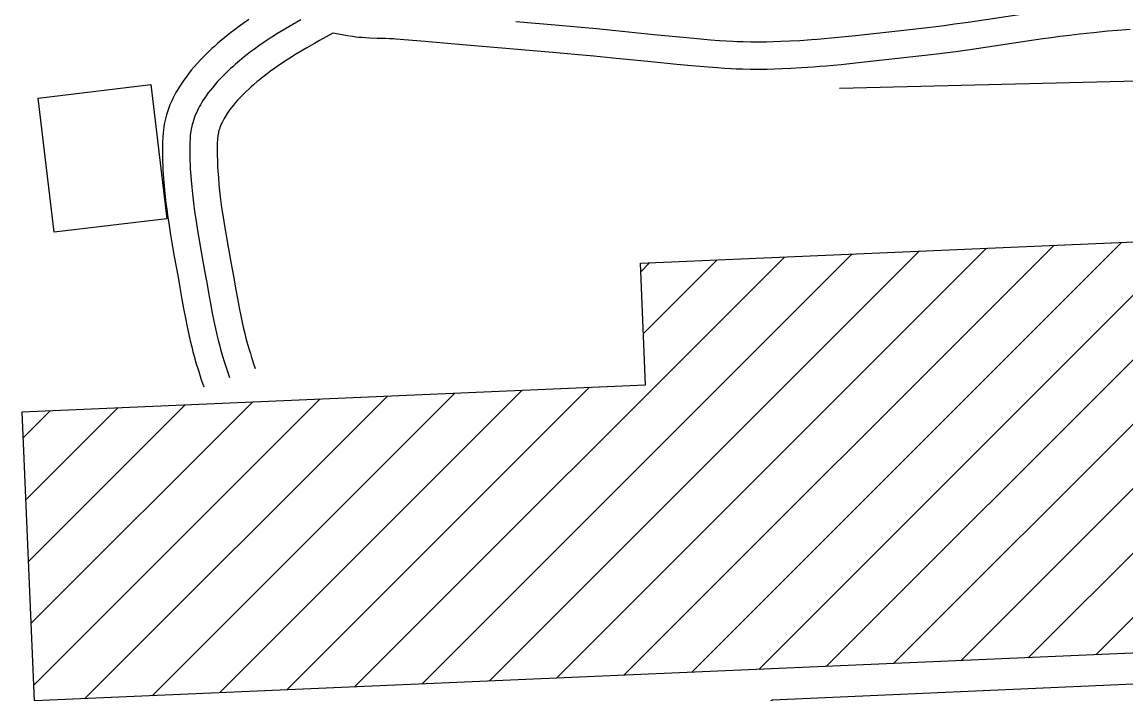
# Model space of a CAD drawing. Extents: x 3313442 to 3351311, y 721974 to 747360.
# Drawn here: x 3329807 to 3330412, y 731683 to 732051 of the extents above; entities that cross this region are included whole.
import ezdxf

# ---------------------------------------------------------------- set-up
doc = ezdxf.new("R2010")
doc.units = 0
for name, color, linetype in [('V-BLDG-OTLN', 7, 'Continuous'), ('V-ROAD-CNTR', 7, 'Continuous'), ('V-TOPO-SHOR', 7, 'Continuous')]:
    doc.layers.add(name, color=color, linetype=linetype)

msp = doc.modelspace()

# ---------------------------------------------------------------- linework, layer by layer
at = {"layer": 'V-BLDG-OTLN'}
for p, q in [((3330247.66, 731697.8), (3330483.48, 731933.61)), ((3330099.84, 731691.39), (3330335.65, 731927.21)), ((3330136.79, 731692.99), (3330372.61, 731928.81)), ((3330173.75, 731694.59), (3330409.57, 731930.41)), ((3330210.71, 731696.19), (3330446.52, 731932.01)), ((3329988.97, 731686.59), (3330224.78, 731922.4)), ((3330025.92, 731688.19), (3330261.74, 731924.01)), ((3330062.88, 731689.79), (3330298.7, 731925.61)), ((3330145.99, 731914.32), (3330150.87, 731919.2)), ((3330147.46, 731880.44), (3330187.83, 731920.8)), ((3330284.62, 731699.4), (3330485.79, 731900.57)), ((3330321.58, 731701), (3330487.62, 731867.04)), ((3329915.05, 731683.38), (3330081.03, 731849.36)), ((3329952.01, 731684.98), (3330117.99, 731850.96)), ((3330358.53, 731702.6), (3330508.82, 731852.89)), ((3329811.76, 731721.51), (3329933.2, 731842.96)), ((3329813.23, 731687.62), (3329970.16, 731844.56)), ((3329841.14, 731680.18), (3330007.12, 731846.16)), ((3329878.1, 731681.78), (3330044.07, 731847.76)), ((3329807.35, 731823.17), (3329822.33, 731838.15)), ((3329808.82, 731789.28), (3329859.29, 731839.75)), ((3329810.29, 731755.4), (3329896.25, 731841.35)), ((3330395.49, 731704.2), (3330510.29, 731819))]:
    msp.add_line(p, q, dxfattribs=at)
for points in [[(3329824.27, 731935.99), (3329815.51, 732009.62), (3329877.39, 732016.97), (3329886.14, 731943.34)], [(3329806.73, 731837.48), (3330148.68, 731852.29), (3330145.79, 731918.98), (3330484.35, 731933.65), (3330487.24, 731867.03), (3330508.17, 731867.93), (3330512.36, 731771.21), (3330492.89, 731770.37), (3330495.57, 731708.54), (3329813.6, 731678.99)]]:
    msp.add_lwpolyline(points, close=True, dxfattribs=at)
at = {"layer": 'V-ROAD-CNTR'}
for points in [[(3330355.82, 732055.64), (3330325.58, 732051.12), (3330318.01, 732050.05), (3330312.33, 732049.28), (3330308.06, 732048.72), (3330301.65, 732047.94), (3330295.23, 732047.23), (3330288.61, 732046.52), (3330263.76, 732043.78), (3330254.43, 732042.83), (3330250.35, 732042.44), (3330246.52, 732042.09), (3330242.93, 732041.79), (3330239.57, 732041.52), (3330233.26, 732041.08), (3330227.74, 732040.77), (3330222.91, 732040.55), (3330218.69, 732040.41), (3330215, 732040.33), (3330211.76, 732040.29), (3330208.94, 732040.29), (3330206.46, 732040.3), (3330202.14, 732040.38), (3330198.89, 732040.49), (3330196.46, 732040.59), (3330192.82, 732040.79), (3330189.17, 732041.05), (3330184.3, 732041.43), (3330175.18, 732042.22), (3330167.19, 732042.97), (3330153.22, 732044.34), (3330132.26, 732046.48), (3330121.78, 732047.52), (3330111.3, 732048.5), (3330099.02, 732049.59), (3330077.52, 732051.44)], [(3329931.08, 732052.66), (3329928.01, 732050.53), (3329925.33, 732048.61), (3329923, 732046.88), (3329920.96, 732045.31), (3329919.19, 732043.91), (3329917.65, 732042.65), (3329916.27, 732041.5), (3329913.96, 732039.51), (3329912.2, 732037.95), (3329910.86, 732036.72), (3329908.91, 732034.88), (3329906.94, 732032.96), (3329904.85, 732030.83), (3329902.9, 732028.75), (3329901.12, 732026.75), (3329899.49, 732024.81), (3329897.99, 732022.94), (3329896.63, 732021.15), (3329895.39, 732019.42), (3329894.26, 732017.77), (3329893.23, 732016.19), (3329892.3, 732014.67), (3329891.46, 732013.23), (3329890.7, 732011.85), (3329890.01, 732010.53), (3329889.39, 732009.28), (3329888.8, 732008.02), (3329887.85, 732005.82), (3329887.06, 732003.78), (3329886.43, 732001.96), (3329885.93, 732000.33), (3329885.52, 731998.89), (3329885.18, 731997.52), (3329884.72, 731995.37), (3329884.42, 731993.63), (3329884.23, 731992.23), (3329884.02, 731990.29), (3329883.9, 731988.37), (3329883.8, 731985.4), (3329883.74, 731982.62), (3329883.73, 731979.92), (3329883.76, 731977.32), (3329883.82, 731974.81), (3329883.9, 731972.38), (3329884.01, 731970.03), (3329884.15, 731967.73), (3329884.45, 731963.39), (3329884.82, 731959.3), (3329885.21, 731955.48), (3329885.62, 731951.91), (3329886.04, 731948.58), (3329886.47, 731945.44), (3329887.31, 731939.68), (3329888.11, 731934.63), (3329888.85, 731930.22), (3329890.18, 731922.61), (3329892.24, 731911.32), (3329893.25, 731905.74), (3329894.24, 731900.15), (3329895.32, 731894.13), (3329896.34, 731888.79), (3329897.29, 731884.1), (3329898.18, 731879.98), (3329899, 731876.37), (3329899.76, 731873.21), (3329900.46, 731870.45), (3329901.11, 731867.99), (3329902.28, 731863.8), (3329903.23, 731860.63), (3329903.95, 731858.33)], [(3329959.51, 732052.56), (3329955.17, 732050.02), (3329950.82, 732047.43), (3329948.57, 732046.06), (3329946.5, 732044.78), (3329944.57, 732043.57), (3329942.79, 732042.42), (3329939.49, 732040.23), (3329936.64, 732038.27), (3329934.18, 732036.5), (3329932.05, 732034.92), (3329930.2, 732033.49), (3329928.59, 732032.22), (3329927.19, 732031.08), (3329925.97, 732030.06), (3329923.84, 732028.23), (3329922.26, 732026.81), (3329921.07, 732025.73), (3329919.29, 732024.05), (3329917.52, 732022.32), (3329915.67, 732020.45), (3329913.99, 732018.65), (3329912.46, 732016.93), (3329911.07, 732015.28), (3329909.82, 732013.72), (3329908.69, 732012.22), (3329907.66, 732010.8), (3329906.74, 732009.46), (3329905.92, 732008.18), (3329905.17, 732006.97), (3329904.51, 732005.83), (3329903.91, 732004.75), (3329903.38, 732003.73), (3329902.9, 732002.77), (3329902.48, 732001.86), (3329901.73, 732000.14), (3329901.15, 731998.62), (3329900.68, 731997.28), (3329900.32, 731996.1), (3329900.03, 731995.06), (3329899.8, 731994.15), (3329899.46, 731992.53), (3329899.25, 731991.32), (3329899.12, 731990.4), (3329898.97, 731989.02), (3329898.88, 731987.63), (3329898.79, 731985), (3329898.74, 731982.45), (3329898.73, 731979.97), (3329898.76, 731977.57), (3329898.81, 731975.25), (3329898.89, 731972.99), (3329898.99, 731970.81), (3329899.12, 731968.69), (3329899.41, 731964.58), (3329899.75, 731960.72), (3329900.12, 731957.11), (3329900.51, 731953.71), (3329900.91, 731950.53), (3329901.32, 731947.54), (3329902.14, 731941.94), (3329902.92, 731937.04), (3329903.64, 731932.75), (3329904.95, 731925.25), (3329906.99, 731914), (3329908.01, 731908.39), (3329909.01, 731902.78), (3329910.07, 731896.86), (3329911.06, 731891.68), (3329911.97, 731887.16), (3329912.82, 731883.23), (3329913.61, 731879.8), (3329914.33, 731876.81), (3329914.98, 731874.2), (3329915.58, 731871.93), (3329916.69, 731867.98), (3329917.57, 731865.03), (3329918.26, 731862.83)], [(3329977.14, 732045.25), (3329969.79, 732041.16), (3329967.02, 732039.58), (3329962.8, 732037.11), (3329958.55, 732034.57), (3329956.4, 732033.27), (3329954.44, 732032.06), (3329952.63, 732030.92), (3329950.99, 732029.86), (3329947.89, 732027.81), (3329945.28, 732026), (3329943.04, 732024.4), (3329941.1, 732022.96), (3329939.44, 732021.67), (3329937.99, 732020.53), (3329936.73, 732019.5), (3329935.67, 732018.61), (3329933.73, 732016.94), (3329932.31, 732015.68), (3329931.27, 732014.73), (3329929.67, 732013.22), (3329928.1, 732011.69), (3329926.5, 732010.07), (3329925.08, 732008.55), (3329923.8, 732007.11), (3329922.66, 732005.76), (3329921.65, 732004.49), (3329920.74, 732003.3), (3329919.94, 732002.19), (3329919.23, 732001.15), (3329918.6, 732000.18), (3329918.05, 731999.28), (3329917.56, 731998.44), (3329917.13, 731997.66), (3329916.75, 731996.93), (3329916.42, 731996.26), (3329916.16, 731995.7), (3329915.62, 731994.45), (3329915.23, 731993.46), (3329914.94, 731992.61), (3329914.71, 731991.86), (3329914.53, 731991.23), (3329914.42, 731990.77), (3329914.19, 731989.7), (3329914.07, 731989), (3329914.01, 731988.57), (3329913.92, 731987.75), (3329913.87, 731986.89), (3329913.79, 731984.6), (3329913.74, 731982.28), (3329913.73, 731980.02), (3329913.76, 731977.83), (3329913.81, 731975.69), (3329913.88, 731973.61), (3329913.97, 731971.58), (3329914.09, 731969.65), (3329914.36, 731965.77), (3329914.68, 731962.15), (3329915.03, 731958.73), (3329915.4, 731955.51), (3329915.79, 731952.48), (3329916.17, 731949.64), (3329916.97, 731944.21), (3329917.72, 731939.46), (3329918.42, 731935.28), (3329919.72, 731927.88), (3329921.75, 731916.69), (3329922.78, 731911.04), (3329923.78, 731905.42), (3329924.82, 731899.58), (3329925.78, 731894.57), (3329926.66, 731890.23), (3329927.47, 731886.48), (3329928.21, 731883.22), (3329928.89, 731880.4), (3329929.51, 731877.95), (3329930.06, 731875.87), (3329931.1, 731872.15), (3329931.91, 731869.43), (3329932.57, 731867.33)], [(3329986.22, 732043.6), (3329977.14, 732045.25)], [(3330414.41, 732047.27), (3330407.42, 732046.68), (3330402.21, 732046.2), (3330394.36, 732045.41), (3330386.54, 732044.57), (3330381.06, 732043.93), (3330375.91, 732043.28), (3330371.08, 732042.65), (3330366.55, 732042.02), (3330358, 732040.79), (3330327.75, 732036.28), (3330320.08, 732035.19), (3330314.3, 732034.41), (3330309.93, 732033.84), (3330303.38, 732033.04), (3330296.86, 732032.32), (3330290.23, 732031.61), (3330265.34, 732028.87), (3330255.9, 732027.9), (3330251.73, 732027.5), (3330247.83, 732027.15), (3330244.15, 732026.84), (3330240.68, 732026.56), (3330234.21, 732026.11), (3330228.5, 732025.79), (3330223.5, 732025.56), (3330219.1, 732025.42), (3330215.25, 732025.33), (3330211.87, 732025.29), (3330208.9, 732025.29), (3330206.27, 732025.3), (3330201.76, 732025.39), (3330198.33, 732025.5), (3330195.73, 732025.61), (3330191.88, 732025.82), (3330188.05, 732026.09), (3330183.06, 732026.49), (3330173.84, 732027.28), (3330165.76, 732028.03), (3330151.72, 732029.42), (3330130.76, 732031.55), (3330120.34, 732032.59), (3330109.93, 732033.56), (3330097.71, 732034.65), (3330076.25, 732036.49), (3330044, 732039.18), (3330027.86, 732040.54), (3330011.76, 732041.92), (3330010.62, 732042.01), (3330008.3, 732042.15), (3330006.07, 732042.23), (3330001.48, 732042.35), (3329997.26, 732042.49), (3329995.23, 732042.6), (3329993.32, 732042.73), (3329991.48, 732042.89), (3329989.7, 732043.09), (3329988.02, 732043.31), (3329986.59, 732043.54)], [(3329932.5, 731867.56), (3329933.54, 731864.43), (3329934.64, 731861.33)], [(3329918.26, 731862.83), (3329919.35, 731859.56), (3329920.5, 731856.31)], [(3329904.03, 731858.1), (3329905.16, 731854.68), (3329906.37, 731851.29)]]:
    msp.add_lwpolyline(points, dxfattribs=at)
at = {"layer": 'V-TOPO-SHOR'}
msp.add_line((3330254.95, 732014.94), (3330460.38, 732020), dxfattribs=at)
msp.add_lwpolyline([(3330548.2, 731693.91), (3330218.33, 731679.34), (3330203.27, 731669.99), (3330162.2, 731673.16), (3330127.68, 731669.97), (3330096.67, 731661.14), (3330072.01, 731658.86), (3330026.01, 731661.57), (3329936.08, 731655.25), (3329919.48, 731598.02), (3329898.53, 731577.18), (3329860.19, 731550.77), (3329844.23, 731551.28), (3329827.87, 731577.62), (3329828.64, 731601.56), (3329827.08, 731629.27), (3329819.61, 731645.49)], dxfattribs=at)

doc.saveas('drawing.dxf')
